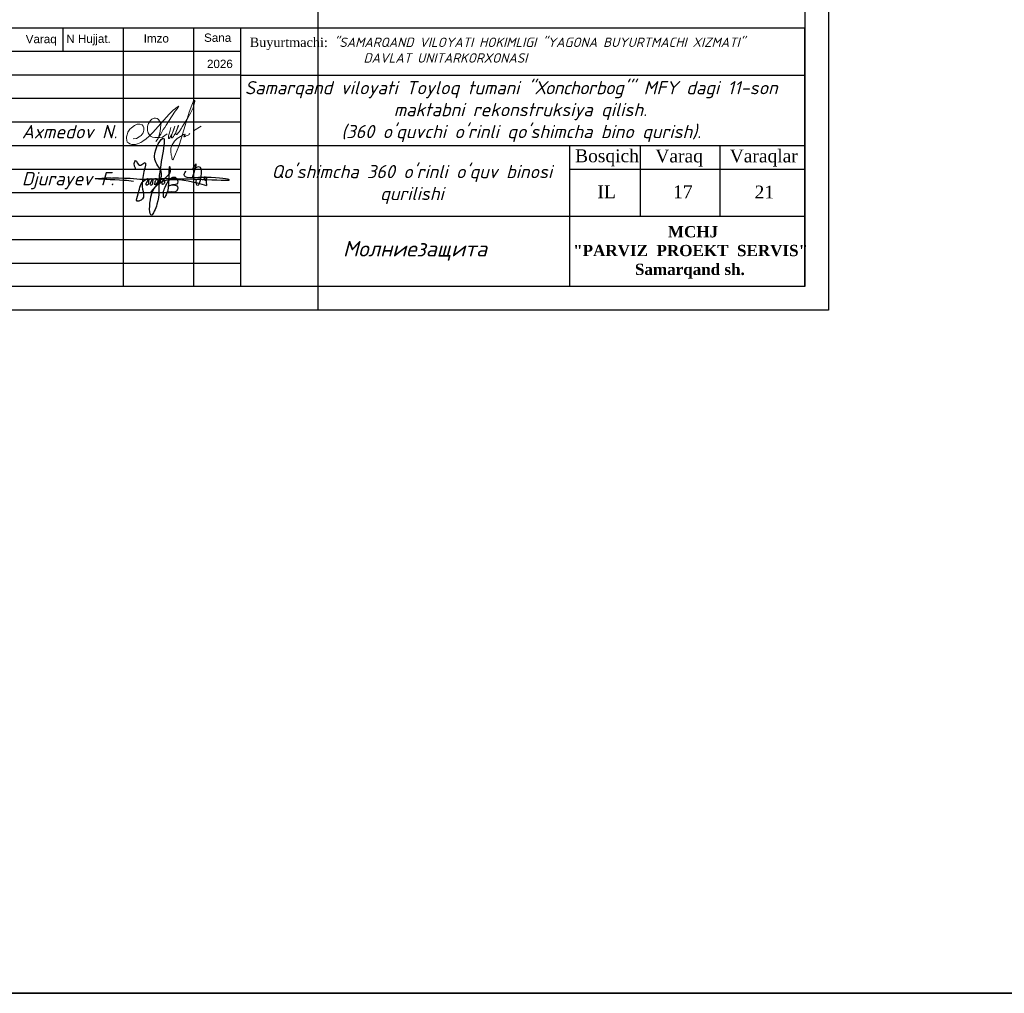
# Model space of a CAD drawing. Header units: millimetres. Extents: x 1114507 to 93926427, y 174473 to 817039.
# Tile 405 of 483: x 2098231 to 2119169, y 741235 to 761949. Entities that reach past the tile are written whole.
import ezdxf

# ---------------------------------------------------------------- set-up
doc = ezdxf.new("R2010")
doc.units = ezdxf.units.MM
doc.linetypes.add('ACAD_ISO02W100', pattern=[15, 12, -3])
doc.layers.add('(002) Рамка', color=7, linetype='Continuous')
doc.layers.add('PDF2_Text', color=7, linetype='Continuous')
doc.layers.add('Ф А С А Д', color=250, linetype='Continuous', lineweight=15)
doc.styles.add('arial', font='arial.ttf', dxfattribs={"height": 300})
doc.styles.add('PDF ISOCPEUR', font='isocpeur.TTF')
doc.styles.get("Standard").update_dxf_attribs({"font": 'isocpeui.ttf'})
doc.styles.add('WMF-Times New Roman0', font='times.ttf')

# ---------------------------------------------------------------- blocks, each defined once
blk = doc.blocks.new('rgsxhy')
at = {"color": 5}
for points in [[(30159764, 9369979), (30160729, 9371976), (30160134, 9373086), (30160845, 9375073), (30160529, 9371279), (30160336, 9368855), (30159821, 9367832), (30159766, 9369571), (30165013, 9370643)], [(30158318, 9372237), (30158292, 9372259), (30158313, 9372993), (30158693, 9372536), (30159097, 9372756), (30158930, 9370820), (30158827, 9369247), (30158463, 9369143), (30158559, 9369856), (30159235, 9371184), (30159510, 9371288), (30159540, 9370947), (30159450, 9370679), (30159339, 9370650), (30159361, 9370924), (30159747, 9371281), (30159933, 9371214), (30159918, 9370984), (30159866, 9370709), (30159740, 9370650), (30159740, 9370910), (30160119, 9371295), (30160364, 9371221), (30160282, 9370791), (30160134, 9370702), (30160156, 9370902), (30160253, 9371169), (30160416, 9371266), (30160624, 9371251), (30160631, 9370947), (30160520, 9370739), (30160416, 9370746), (30160527, 9370999), (30160698, 9371199), (30160869, 9371251), (30161010, 9371117), (30161025, 9370828), (30160854, 9370717), (30160832, 9370976), (30160958, 9371184), (30161196, 9371429), (30161627, 9371986), (30161567, 9372349), (30161322, 9370056), (30161196, 9369744), (30161032, 9369450), (30160943, 9369915), (30161107, 9370464), (30161478, 9371132), (30161961, 9371429), (30162250, 9371221), (30162198, 9370761), (30161687, 9370666), (30161515, 9370590), (30161433, 9370590), (30162154, 9370635), (30162280, 9370516), (30162243, 9370197), (30162028, 9370012), (30161575, 9370012), (30161352, 9370012), (30161322, 9370071)], [(30163692, 9371398), (30163961, 9372626), (30163708, 9372145), (30164262, 9372436), (30164117, 9370650), (30164117, 9371236), (30164841, 9371318), (30164871, 9371483), (30164848, 9371138), (30165028, 9371176), (30165036, 9371416), (30165013, 9370643)], [(30158109, 9371020), (30157190, 9371107), (30154479, 9371260), (30157795, 9371310), (30158983, 9371230), (30160506, 9371280), (30167135, 9371184), (30164561, 9371384), (30162918, 9371683), (30163073, 9372004)]]:
    blk.add_spline(points, degree=3, dxfattribs=at)
blk = doc.blocks.new('rthtrh')
at = {"color": 5}
for p, q in [((1363889, 521219), (1363907, 521234)), ((1363907, 521234), (1363927, 521243)), ((1363927, 521243), (1363940, 521249)), ((1363940, 521249), (1363965, 521249)), ((1363965, 521249), (1363988, 521244)), ((1363988, 521244), (1364013, 521227)), ((1364013, 521227), (1364030, 521204)), ((1363834, 521118), (1363842, 521141)), ((1363834, 521086), (1363834, 521118)), ((1363834, 521056), (1363834, 521086)), ((1363842, 521141), (1363854, 521167)), ((1363854, 521167), (1363868, 521192)), ((1363868, 521192), (1363889, 521219)), ((1364030, 521204), (1364039, 521185)), ((1364044, 521090), (1364037, 521043)), ((1364039, 521185), (1364046, 521147)), ((1364046, 521147), (1364044, 521090)), ((1364568, 521050), (1364689, 521123)), ((1363840, 521035), (1363834, 521056)), ((1363845, 521017), (1363840, 521035)), ((1363865, 520990), (1363845, 521017)), ((1363882, 520966), (1363865, 520990)), ((1363895, 520959), (1363882, 520966)), ((1363917, 520946), (1363895, 520959)), ((1363951, 520940), (1363917, 520946)), ((1363996, 520940), (1363951, 520940)), ((1364033, 520940), (1363996, 520940)), ((1364017, 520962), (1364016, 520946)), ((1364016, 520946), (1364016, 520940)), ((1364026, 520997), (1364017, 520962)), ((1364037, 521043), (1364026, 520997)), ((1364075, 520948), (1364033, 520940)), ((1364148, 520999), (1364075, 520948))]:
    blk.add_line(p, q, dxfattribs=at)
for points in [[(1363608, 520919), (1363661, 520924), (1363702, 520951), (1363738, 520975), (1363765, 521018), (1363780, 521059), (1363780, 521096), (1363765, 521122), (1363753, 521142), (1363714, 521156), (1363671, 521156), (1363631, 521136), (1363583, 521097), (1363555, 521074), (1363525, 521025), (1363511, 520984), (1363500, 520955), (1363500, 520930), (1363508, 520901), (1363515, 520870), (1363535, 520855), (1363555, 520841), (1363586, 520832), (1363613, 520832), (1363645, 520832), (1363675, 520843), (1363732, 520864), (1363761, 520883), (1363817, 520921), (1363863, 520963), (1363919, 521022), (1364179, 521312), (1364247, 521377), (1364282, 521405), (1364314, 521429), (1364336, 521443), (1364310, 521401), (1364279, 521361), (1364173, 521198), (1364133, 521139), (1364110, 521102), (1364087, 521068), (1364069, 521040), (1364047, 520995), (1364019, 520954), (1364007, 520925), (1363990, 520903), (1363970, 520879)], [(1364210, 521100), (1364186, 521015), (1364172, 520967), (1364172, 520940), (1364173, 520926), (1364179, 520925), (1364185, 520931), (1364202, 520956), (1364218, 520984), (1364240, 521027), (1364256, 521068), (1364272, 521125), (1364269, 521122), (1364225, 520990), (1364220, 520961), (1364220, 520944), (1364225, 520939), (1364232, 520939), (1364241, 520950), (1364248, 520960), (1364254, 520969), (1364260, 520978), (1364273, 520996), (1364281, 521008), (1364288, 521027), (1364309, 521073), (1364315, 521086), (1364332, 521126), (1364332, 521134), (1364327, 521134), (1364314, 521097), (1364294, 521040), (1364290, 521012), (1364293, 520997), (1364298, 520988), (1364308, 520988), (1364316, 520999), (1364326, 521014), (1364344, 521036), (1364351, 521047), (1364377, 521090), (1364389, 521112), (1364414, 521155), (1364449, 521203), (1364476, 521258), (1364523, 521332), (1364563, 521417), (1364583, 521493), (1364590, 521517), (1364590, 521527), (1364583, 521532), (1364571, 521532), (1364561, 521512), (1364541, 521459), (1364498, 521348), (1364434, 521131), (1364395, 520998), (1364377, 520936), (1364337, 520802), (1364282, 520678), (1364249, 520605), (1364238, 520588), (1364230, 520594), (1364226, 520615), (1364222, 520638), (1364214, 520663), (1364206, 520725), (1364206, 520774), (1364224, 520814), (1364265, 520883), (1364310, 520926), (1364364, 520959), (1364411, 520988), (1364432, 520996), (1364434, 520992), (1364431, 520979), (1364419, 520970), (1364414, 520960), (1364416, 520951), (1364423, 520951), (1364434, 520958), (1364443, 520964), (1364452, 520968), (1364474, 520975), (1364483, 520978), (1364492, 520986), (1364499, 520996), (1364503, 521002), (1364511, 521006), (1364511, 521006)]]:
    blk.add_lwpolyline(points, dxfattribs=at)
blk = doc.blocks.new('dhyjfyuk')
for p, q in [((4475914, -1184524), (4383414, -1184524)), ((4397013, -1184524), (4397013, -1187024)), ((4403414, -1184524), (4403414, -1212024)), ((4410914, -1184524), (4410914, -1212024)), ((4415914, -1184524), (4415914, -1212024)), ((4475914, -1212024), (4475914, -1184524)), ((4475914, -1184524), (4475914, -1212024)), ((4415914, -1187024), (4383414, -1187024)), ((4415914, -1189524), (4383414, -1189524)), ((4415914, -1189524), (4475914, -1189524)), ((4415914, -1192024), (4383414, -1192024)), ((4415914, -1194524), (4383414, -1194524)), ((4383414, -1197024), (4475914, -1197024)), ((4450914, -1212024), (4450914, -1197024)), ((4458414, -1204524), (4458414, -1197024)), ((4466914, -1204524), (4466914, -1197024)), ((4383414, -1199524), (4415914, -1199524)), ((4450914, -1199524), (4475914, -1199524)), ((4383414, -1202024), (4415914, -1202024)), ((4383414, -1204524), (4475914, -1204524)), ((4383414, -1207024), (4415914, -1207024)), ((4383414, -1209524), (4415914, -1209524))]:
    blk.add_line(p, q)
at = {"lineweight": 9, "xscale": 1.125175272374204, "yscale": 1.125175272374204, "zscale": 1.125175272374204}
blk.add_blockref('rgsxhy', (-29528647, -11744878), dxfattribs=at)
at = {"layer": 'Ф А С А Д', "xscale": 6.676455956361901, "yscale": 6.676455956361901, "zscale": 6.676455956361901}
blk.add_blockref('rthtrh', (-4699584, -4674220), dxfattribs=at)
at = {"linetype": 'ACAD_ISO02W100', "lineweight": 5, "ltscale": 70, "char_height": 883.9, "attachment_point": 1, "style": 'arial'}
for s, insert in [('Sana', (4412025, -1185111)), ('Varaq', (4393061, -1185254)), ('N Hujjat.', (4397374, -1185220)), ('Imzo', (4405607, -1185185)), ('2026', (4412332, -1187897))]:
    blk.add_mtext(s, dxfattribs=dict(at, insert=insert))
at = {"style": 'WMF-Times New Roman0'}
for s, insert, char_height, width, attachment_point in [('Buyurtmachi:{\\fISOCPEUR|b0|i1|c204|p34; "SAMARQAND VILOYATI HOKIMLIGI "YAGONA\\fISOCPEUR|b0|i1|c0|p34; \\fISOCPEUR|b0|i1|c204|p34;BUYURTMACHI XIZMATI" \\fISOCPEUR|b0|i1|c0|p34;\\P                   \\fISOCPEUR|b0|i1|c204|p34;DAVLAT UNITARKORXONASI}', (4416879, -1186878, 105406), 1000, 59035.39, 4), ('\\pi924.63548;{\\fISOCPEUR|b0|i1|c0|p34;Samarqand viloyati Toyloq tumani "\\fISOCPEUR|b0|i1|c204|p34;Хо\\fISOCPEUR|b0|i1|c0|p34;n\\fISOCPEUR|b0|i1|c204|p34;с\\fISOCPEUR|b0|i1|c0|p34;h\\fISOCPEUR|b0|i1|c204|p34;о\\fISOCPEUR|b0|i1|c0|p34;rb\\fISOCPEUR|b0|i1|c204|p34;о\\fISOCPEUR|b0|i1|c0|p34;g\'" \\fISOCPEUR|b0|i1|c204|p34;М\\fISOCPEUR|b0|i1|c0|p34;FY dagi 11-son \\P\\pi16770.62033;maktabni rekonstruksiya qilish. \\P\\pi11200.3173;(360 o\'quvchi o\'rinli qo\'shimcha bino qurish).}', (4415422, -1193420), 1400, 60812.6, 4), ('{\\fISOCPEUR|b0|i1|c0|p34;Axmedov N.}', (4392650, -1194845), 1414.29, 17081.22, 1), ("\\pt12184.088;{\\fISOCPEUR|b0|i1|c0|p34;Qo'shimcha 360 o'rinli o'quv binosi qurilishi}", (4434117, -1199099), 1400, 29815.79, 2), ('\\pi12888.864;{\\fTimes New Roman|b1|i0|c204|p18;\\C0;MCHJ\\P\\pi2815.884;\\C1;"PARVIZ  PROEKT  SERVIS"\\C0;\\P\\pi9383.364;Samarqand sh.\\C256; }', (4448452, -1205594), 1200, 29788.7, 1)]:
    blk.add_mtext(s, dxfattribs=dict(at, insert=insert, char_height=char_height, width=width, attachment_point=attachment_point))
at = {"attachment_point": 1}
for s, insert, char_height, width in [('{\\fTimes New Roman|b0|i0|c204|p18;Bosqich}', (4451477, -1197432), 1370.37, 6256.98), ('{\\fTimes New Roman|b0|i0|c204|p18;Varaq}', (4460004, -1197453), 1370.37, 6256.98), ('{\\fTimes New Roman|b0|i0|c204|p18;Varaqlar}', (4467912, -1197449), 1370.37, 6256.98), ('Djurayev F.', (4392650, -1199845), 1414.29, 10763.87), ('{\\fTimes New Roman|b0|i0|c204|p18;IL}', (4453851, -1201255), 1370.37, 6256.98), ('{\\fTimes New Roman|b0|i0|c0|p18;21}', (4470555, -1201289), 1370.37, 6256.98)]:
    blk.add_mtext(s, dxfattribs=dict(at, insert=insert, char_height=char_height, width=width))

msp = doc.modelspace()

# ---------------------------------------------------------------- linework, layer by layer
at = {"color": 0, "lineweight": 35, "ltscale": 100}
msp.add_lwpolyline([(1114507.2, 817038.9), (2439942.4, 817038.9), (2439942.4, 741234.8), (1114507.2, 741234.8)], close=True, dxfattribs=at)
at = {"color": 5, "elevation": 0}
msp.add_lwpolyline([(2062572.2, 785471.7), (2115430.2, 785471.7), (2115430.2, 755771.7), (2062572.2, 755771.7)], close=True, dxfattribs=at)
at = {"color": 5, "lineweight": 30, "elevation": 0}
msp.add_lwpolyline([(2064572.2, 784971.7), (2114930.2, 784971.7), (2114930.2, 756271.7), (2064572.2, 756271.7)], close=True, dxfattribs=at)
at = {"layer": 'Defpoints', "color": 3, "linetype": 'ByBlock', "elevation": 0}
msp.add_lwpolyline([(2062572.2, 785471.7), (2104572.2, 785471.7), (2104572.2, 755771.7), (2062572.2, 755771.7)], close=True, dxfattribs=at)

# ---------------------------------------------------------------- block references
at = {"layer": '(002) Рамка', "lineweight": 50, "xscale": 0.1999999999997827, "yscale": 0.1999999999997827, "zscale": 0.1999999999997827}
for p in [(321235.3, 998676.5, 0), (368239.9, 998676.5, 0), (424263, 998676.5, 0), (480286.3, 998676.5, 0), (536309.5, 998676.5, 0), (583309.2, 998676.5, 0), (641167.3, 998676.5, 0), (699025.3, 998676.5, 0), (756883.3, 998676.5, 0), (814741.3, 998676.5, 0), (872599.3, 998676.5, 0), (930457.3, 998676.5, 0), (988315.3, 998676.5, 0), (1046173.3, 998676.5, 0), (1104031.3, 998676.5, 0), (1161889.3, 998676.5, 0), (1219747.3, 998676.5, 0)]:
    msp.add_blockref('dhyjfyuk', p, dxfattribs=at)

# ---------------------------------------------------------------- texts
at = {"insert": (2112126.9, 758424.4, 0), "char_height": 274.074, "width": 1251.396, "attachment_point": 1}
msp.add_mtext('{\\fTimes New Roman|b0|i0|c0|p18;17}', dxfattribs=at)
at = {"layer": 'PDF2_Text', "insert": (2105105.4, 756820.7, 0), "char_height": 331.508, "attachment_point": 7, "style": 'PDF ISOCPEUR'}
msp.add_mtext('{\\fISOCPEUR|b0|i1|c204|p34;Молниезащита}', dxfattribs=at)

doc.saveas('drawing.dxf')
